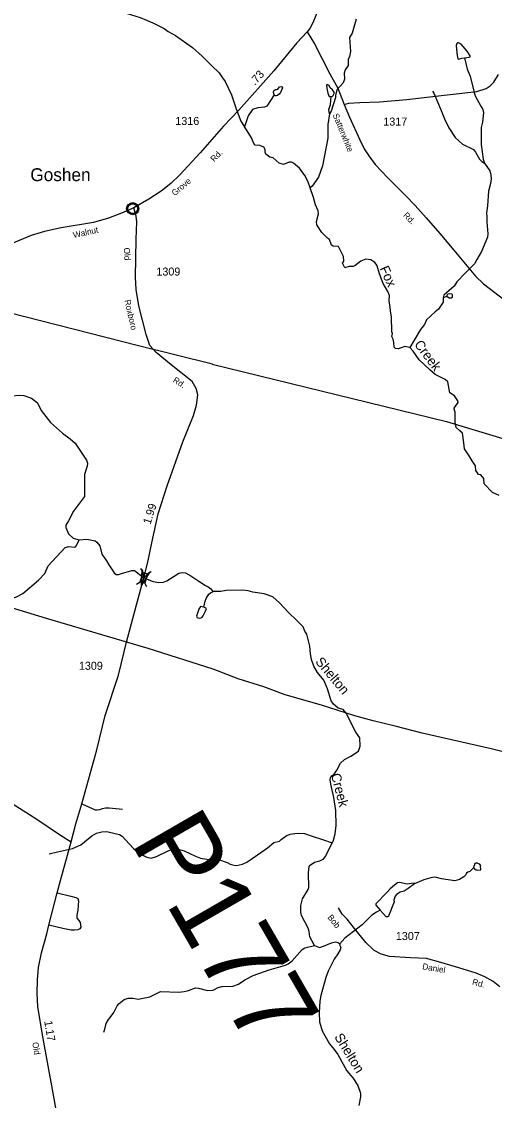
# Model space of a CAD drawing. Extents: x 2056842 to 2160602, y 826753 to 1016856.
# Drawn here: x 2070700 to 2078051, y 951923 to 968713 of the extents above; entities that cross this region are included whole.
import ezdxf

# ---------------------------------------------------------------- set-up
doc = ezdxf.new("R2010")
doc.units = 0
for name, color, linetype in [('Exist Civil Demographics Community CELL', 7, 'Continuous'), ('Exist Civil Demographics Community Label', 7, 'Continuous'), ('Exist Hydrographic Creek Single Shore', 7, 'Continuous'), ('Exist Hydrographic Creek Single Shore Label', 7, 'Continuous'), ('Exist Hydrographic Misc Water Feature', 7, 'Continuous'), ('Exist Hydrographic Pond Under 1500 Sq Ft', 7, 'Continuous'), ('Exist Road Non-System Type 51', 7, 'Continuous'), ('Exist Road Secondary Mileage Hundredths English Label', 7, 'Continuous'), ('Exist Road Secondary Structure Pipe Number Label', 7, 'Continuous'), ('Exist Road Secondary Structure Standard Bridge Attributed CELL', 7, 'Continuous'), ('Exist Road Secondary Structure Standard Bridge CELL', 7, 'Continuous'), ('Exist Road Secondary Type 51 Attributed', 7, 'Continuous'), ('Exist Road Secondary Type 51 Label', 7, 'Continuous'), ('Exist Road Secondary Type 51 Number Label', 7, 'Continuous'), ('Exist Utilities Electrical Transmission Line', 7, 'Continuous')]:
    doc.layers.add(name, color=color, linetype=linetype)

msp = doc.modelspace()

# ---------------------------------------------------------------- linework, layer by layer
at = {"layer": 'Exist Civil Demographics Community CELL'}
msp.add_lwpolyline([(2072350, 965814), (2072351, 965819), (2072353, 965826), (2072356, 965833), (2072359, 965839), (2072362, 965845), (2072366, 965850), (2072370, 965854), (2072374, 965859), (2072380, 965863), (2072385, 965867), (2072390, 965870), (2072395, 965872), (2072401, 965875), (2072406, 965876), (2072411, 965878), (2072416, 965878), (2072420, 965879), (2072426, 965879), (2072430, 965879), (2072436, 965879), (2072441, 965878), (2072446, 965877), (2072451, 965876), (2072456, 965874), (2072463, 965871), (2072469, 965867), (2072474, 965864), (2072479, 965860), (2072483, 965857), (2072487, 965852), (2072491, 965848), (2072494, 965843), (2072497, 965838), (2072499, 965833), (2072501, 965828), (2072503, 965823), (2072504, 965818), (2072505, 965812), (2072506, 965807), (2072506, 965801), (2072506, 965796), (2072505, 965790), (2072504, 965785), (2072503, 965778), (2072501, 965773), (2072499, 965767), (2072495, 965761), (2072492, 965756), (2072489, 965751), (2072484, 965747), (2072479, 965742), (2072474, 965738), (2072469, 965734), (2072465, 965732), (2072458, 965728), (2072451, 965726), (2072445, 965724), (2072438, 965723), (2072434, 965722), (2072429, 965722), (2072424, 965722), (2072419, 965723), (2072414, 965723), (2072408, 965725), (2072403, 965726), (2072398, 965728), (2072394, 965730), (2072390, 965732), (2072383, 965736), (2072377, 965740), (2072372, 965745), (2072368, 965750), (2072365, 965754), (2072362, 965758), (2072358, 965765), (2072356, 965769), (2072354, 965773), (2072352, 965781), (2072350, 965788), (2072349, 965793), (2072349, 965799), (2072349, 965804), (2072350, 965810)], close=True, dxfattribs=at)
for centre, radius in [((2072428, 965801), 94.3), ((2072427, 965802), 76.7)]:
    msp.add_circle(centre, radius, dxfattribs=at)
at = {"layer": 'Exist Hydrographic Creek Single Shore'}
for points in [[(2071748, 970045), (2071757, 969870), (2071769, 969780), (2071829, 969586), (2071845, 969510), (2071854, 969272), (2071850, 969102), (2071910, 969012), (2071946, 968966), (2072006, 968941), (2072545, 968777), (2072741, 968692), (2072915, 968604), (2072979, 968560), (2073091, 968497), (2073267, 968373), (2073355, 968309), (2073510, 968177), (2073654, 968030)], [(2073654, 968030), (2073772, 967917), (2073825, 967835), (2073867, 967782), (2073963, 967575), (2074035, 967353), (2074108, 967163), (2074166, 967077)], [(2075188, 966127), (2075149, 966231), (2075103, 966320), (2075021, 966434), (2074929, 966510), (2074897, 966527), (2074861, 966526), (2074774, 966490), (2074704, 966508), (2074609, 966590), (2074560, 966604), (2074500, 966650), (2074485, 966682), (2074485, 966724), (2074464, 966756), (2074406, 966786), (2074330, 966791), (2074313, 966814), (2074276, 966903), (2074206, 967011), (2074166, 967077)], [(2077896, 966512), (2077978, 966389), (2077994, 966323), (2078001, 966265), (2077991, 966195), (2077959, 966072), (2077946, 965845), (2077926, 965736), (2077934, 965668), (2077933, 965598), (2077951, 965410), (2077946, 965358), (2077850, 965136), (2077777, 965008), (2077743, 964942), (2077649, 964849), (2077596, 964798), (2077468, 964664), (2077425, 964594), (2077266, 964456), (2077257, 964412)], [(2076737, 963643), (2076659, 963656), (2076600, 963638), (2076554, 963621), (2076515, 963624), (2076495, 963648), (2076488, 963720), (2076476, 963770), (2076456, 963812), (2076466, 963858), (2076458, 963887), (2076453, 964118), (2076435, 964206), (2076431, 964274), (2076416, 964362), (2076418, 964449), (2076392, 964513), (2076322, 964637), (2076267, 964785), (2076227, 964911), (2076215, 964937), (2076191, 964961), (2076130, 965006), (2076052, 965013), (2075975, 964984), (2075880, 964914), (2075855, 964900), (2075792, 964902), (2075725, 964882), (2075690, 964951), (2075708, 964984), (2075706, 965057), (2075628, 965213), (2075547, 965218), (2075519, 965233), (2075490, 965323), (2075456, 965344), (2075369, 965432), (2075290, 965549), (2075283, 965600), (2075316, 965722), (2075313, 965767), (2075268, 965860), (2075239, 965973), (2075188, 966127)], [(2077257, 964412), (2077253, 964348), (2077181, 964238), (2077131, 964194), (2076996, 964072), (2076962, 963999), (2076904, 963923), (2076806, 963755), (2076737, 963643)], [(2078125, 961337), (2078020, 961385), (2077891, 961521), (2077889, 961604), (2077841, 961659), (2077803, 961662), (2077791, 961690), (2077762, 961725), (2077760, 961798), (2077705, 961876), (2077657, 961957), (2077584, 962062), (2077574, 962158), (2077554, 962307), (2077516, 962342), (2077458, 962395), (2077440, 962473), (2077440, 962634), (2077428, 962682), (2077425, 962697), (2077448, 962730), (2077488, 962786), (2077485, 962811), (2077433, 962889), (2077359, 962937), (2077329, 963106), (2077286, 963144), (2077128, 963219), (2077047, 963291), (2076883, 963449), (2076787, 963583), (2076737, 963643)], [(2070551, 962890), (2070664, 962898), (2070736, 962892), (2070852, 962851), (2070949, 962779), (2071004, 962661), (2071152, 962473), (2071338, 962310), (2071457, 962220), (2071535, 962150), (2071615, 962029), (2071709, 961887), (2071723, 961840), (2071719, 961792), (2071676, 961666), (2071680, 961499), (2071676, 961324), (2071508, 961095), (2071428, 960945), (2071388, 960875), (2071386, 960839), (2071427, 960740), (2071500, 960675), (2071596, 960645)], [(2071596, 960645), (2071714, 960660), (2071844, 960630), (2071872, 960610), (2071916, 960556), (2071950, 960426), (2072018, 960319), (2072057, 960257), (2072138, 960132), (2072172, 960106), (2072207, 960106), (2072251, 960121), (2072413, 960171), (2072456, 960171), (2072602, 960057), (2072748, 960000), (2072834, 959983), (2072907, 959990), (2072959, 960008), (2073070, 960084), (2073143, 960130), (2073199, 960137), (2073251, 960132), (2073329, 960089), (2073455, 960003), (2073559, 959937), (2073599, 959918), (2073643, 959885), (2073675, 959842)], [(2075531, 955934), (2075548, 955970), (2075557, 955995), (2075577, 956071), (2075592, 956203), (2075584, 956433), (2075553, 956639), (2075508, 956843), (2075498, 956911), (2075504, 956943), (2075526, 956975), (2075560, 957003), (2075604, 957061), (2075661, 957171), (2075719, 957227), (2075817, 957282), (2075939, 957358), (2075962, 957436), (2075959, 957567), (2075896, 957655), (2075745, 957952), (2075700, 958005), (2075624, 958025), (2075548, 958088), (2075511, 958144), (2075455, 958331), (2075397, 958464), (2075299, 958582), (2075246, 958683), (2075206, 958786), (2075193, 958872), (2075180, 958995), (2075163, 959076), (2075133, 959178), (2075104, 959226), (2075076, 959292), (2074978, 959390), (2074852, 959516), (2074711, 959665), (2074605, 959758), (2074472, 959809), (2074295, 959833), (2074223, 959853), (2074141, 959862), (2073883, 959858), (2073796, 959842), (2073675, 959842)], [(2075531, 955934), (2075424, 955727), (2075382, 955674), (2075334, 955648), (2075256, 955626), (2075170, 955567)], [(2075256, 954335), (2075183, 954471), (2075171, 954553), (2075155, 954604), (2075050, 954800), (2075040, 954852), (2075042, 954956), (2075068, 955058), (2075155, 955203), (2075165, 955238), (2075160, 955462), (2075170, 955567)], [(2075256, 954335), (2075330, 954301), (2075396, 954323), (2075516, 954376), (2075583, 954392), (2075624, 954382), (2075646, 954362)], [(2075646, 954362), (2075650, 954336), (2075664, 954304), (2075654, 954264), (2075618, 954202), (2075562, 954122), (2075513, 954028), (2075469, 953935), (2075433, 953835), (2075354, 953555), (2075337, 953469), (2075325, 953293), (2075333, 953145), (2075372, 953007), (2075485, 952804), (2075559, 952716), (2075615, 952640), (2075756, 952382), (2075852, 952273), (2075928, 952153), (2075967, 952037), (2075967, 951981), (2075943, 951845)]]:
    msp.add_lwpolyline(points, dxfattribs=at)
at = {"layer": 'Exist Hydrographic Misc Water Feature'}
msp.add_line((2077314, 964434), (2077257, 964412), dxfattribs=at)
for points in [[(2075904, 968750), (2075841, 968532), (2075800, 968464), (2075812, 968248), (2075797, 968168), (2075779, 968125), (2075776, 968030), (2075732, 967964), (2075715, 967912), (2075719, 967816), (2075700, 967761), (2075603, 967653), (2075583, 967561), (2075581, 967529), (2075513, 967317), (2075488, 967277)], [(2077584, 968150), (2077657, 968158), (2077675, 968163), (2077675, 968178), (2077627, 968254), (2077533, 968362), (2077493, 968380), (2077478, 968380), (2077468, 968372), (2077458, 968339), (2077463, 968286), (2077470, 968186), (2077483, 968135), (2077496, 968128), (2077513, 968135), (2077546, 968143), (2077584, 968150)], [(2077584, 968150), (2077627, 967973), (2077674, 967862), (2077730, 967628), (2077754, 967558), (2077841, 967396), (2077873, 967346), (2077883, 967298), (2077864, 967150), (2077848, 967064), (2077845, 966800), (2077878, 966574), (2077896, 966512)], [(2074626, 967574), (2074617, 967610), (2074622, 967634), (2074632, 967646), (2074646, 967654), (2074666, 967654), (2074682, 967663), (2074712, 967695), (2074741, 967704), (2074752, 967697), (2074755, 967682), (2074743, 967648), (2074728, 967609), (2074709, 967586), (2074680, 967565), (2074660, 967556), (2074641, 967559), (2074626, 967574)], [(2075512, 967548), (2075532, 967552), (2075543, 967564), (2075561, 967595), (2075558, 967615), (2075532, 967653), (2075498, 967684), (2075480, 967716), (2075450, 967733), (2075443, 967725), (2075446, 967678), (2075461, 967598), (2075481, 967549), (2075491, 967547), (2075512, 967548)], [(2077090, 967628), (2077108, 967598), (2077225, 967328), (2077274, 967200), (2077344, 967057), (2077441, 966911), (2077497, 966857), (2077557, 966805), (2077727, 966720), (2077759, 966682), (2077818, 966574), (2077856, 966538), (2077896, 966512)], [(2074626, 967574), (2074513, 967397), (2074477, 967383), (2074372, 967372), (2074291, 967345), (2074222, 967248), (2074166, 967077)], [(2075488, 967277), (2075477, 967345), (2075503, 967423), (2075512, 967548)], [(2075488, 967277), (2075464, 967113), (2075461, 966901), (2075378, 966466), (2075350, 966380), (2075315, 966294), (2075219, 966154), (2075188, 966127)], [(2077314, 964434), (2077322, 964465), (2077334, 964478), (2077354, 964483), (2077392, 964478), (2077395, 964463), (2077395, 964420), (2077377, 964410), (2077347, 964410), (2077314, 964434)], [(2069768, 959566), (2069860, 959611), (2069940, 959637), (2070082, 959658), (2070351, 959680), (2070457, 959707), (2070622, 959762), (2070720, 959810), (2070963, 960020), (2071061, 960125), (2071115, 960243), (2071378, 960527), (2071436, 960542), (2071524, 960532), (2071538, 960538), (2071553, 960558), (2071596, 960645)], [(2073536, 959602), (2073552, 959692), (2073568, 959736), (2073612, 959800), (2073635, 959824), (2073656, 959833), (2073675, 959842)], [(2073536, 959602), (2073480, 959611), (2073454, 959569), (2073418, 959459), (2073424, 959445)], [(2073522, 959464), (2073562, 959539), (2073576, 959580), (2073536, 959602)], [(2073424, 959445), (2073430, 959437), (2073462, 959427), (2073486, 959431), (2073506, 959443), (2073522, 959464)], [(2071131, 955763), (2071259, 955791), (2071491, 955842), (2071619, 955900), (2071793, 956042), (2071864, 956080), (2071948, 956105), (2072028, 956107), (2072176, 956073), (2072220, 956063), (2072265, 956037), (2072365, 955923), (2072451, 955832), (2072607, 955728), (2072647, 955708), (2072715, 955694), (2072799, 955718), (2072977, 955809), (2073037, 955829), (2073153, 955829), (2073229, 955809), (2073405, 955723), (2073481, 955695), (2073581, 955678), (2073686, 955673)], [(2073686, 955673), (2073778, 955669), (2073896, 955628), (2073942, 955600), (2074004, 955582), (2074044, 955580), (2074134, 955601), (2074200, 955631), (2074368, 955747), (2074524, 955854), (2074621, 955938), (2074709, 955958), (2074735, 955984), (2074815, 956039), (2074875, 956065), (2074951, 956075), (2075001, 956081), (2075100, 956078), (2075216, 956035), (2075377, 955985), (2075531, 955934)], [(2077734, 955549), (2077668, 955486), (2077636, 955476), (2077616, 955458), (2077606, 955434), (2077577, 955404), (2077509, 955360), (2077435, 955340), (2077229, 955373), (2077153, 955393), (2077113, 955395), (2077065, 955389), (2076953, 955358), (2076811, 955294)], [(2076811, 955294), (2076711, 955219), (2076649, 955181), (2076587, 955163), (2076529, 955129), (2076511, 955103), (2076490, 955041), (2076492, 955013), (2076406, 954790), (2076401, 954778), (2076369, 954778), (2076276, 954882)], [(2076811, 955294), (2076811, 955302), (2076755, 955300), (2076695, 955287), (2076575, 955313), (2076547, 955309), (2076497, 955271), (2076431, 955217), (2076377, 955158)], [(2076377, 955158), (2076206, 954982), (2076208, 954962), (2076276, 954882)], [(2076276, 954882), (2076218, 954854), (2076146, 954806), (2075993, 954653), (2075728, 954450), (2075646, 954362)], [(2073690, 953644), (2073758, 953680), (2073814, 953698), (2073982, 953703), (2074074, 953731), (2074172, 953798), (2074302, 953868), (2074551, 953955), (2074803, 954028), (2074845, 954048), (2074907, 954094), (2075064, 954272), (2075102, 954298), (2075256, 954335)], [(2071978, 952986), (2071996, 953034), (2072013, 953118), (2072049, 953184), (2072079, 953212), (2072135, 953292), (2072185, 953396), (2072215, 953432), (2072295, 953496), (2072355, 953512), (2072435, 953516), (2072511, 953501), (2072695, 953533), (2072858, 953617), (2073146, 953607), (2073226, 953617), (2073294, 953632), (2073406, 953675), (2073452, 953671), (2073590, 953636), (2073666, 953640), (2073690, 953644)]]:
    msp.add_lwpolyline(points, dxfattribs=at)
at = {"layer": 'Exist Hydrographic Pond Under 1500 Sq Ft'}
for points in [[(2077734, 955548), (2077740, 955529), (2077766, 955511), (2077794, 955504), (2077838, 955509), (2077836, 955574)], [(2077734, 955548), (2077735, 955573)], [(2077788, 955616), (2077764, 955616), (2077748, 955608), (2077735, 955573)], [(2077788, 955616), (2077816, 955606), (2077836, 955574)]]:
    msp.add_lwpolyline(points, dxfattribs=at)
at = {"layer": 'Exist Road Non-System Type 51'}
for points in [[(2075714, 967425), (2075788, 967441), (2075961, 967452), (2076266, 967464), (2076688, 967501), (2077269, 967568), (2077779, 967626), (2077925, 967669), (2077987, 967713), (2078043, 967770), (2078113, 967891)], [(2071636, 956538), (2071842, 956444), (2071877, 956444), (2071918, 956450), (2071957, 956467), (2072007, 956476), (2072060, 956476), (2072271, 956458)], [(2071251, 955153), (2071466, 955100), (2071545, 955080), (2071574, 955068), (2071586, 955030), (2071574, 954886), (2071557, 954804), (2071560, 954757), (2071589, 954724), (2071610, 954692), (2071619, 954621), (2071607, 954595), (2071577, 954580), (2071525, 954571), (2071472, 954574), (2071342, 954601), (2071125, 954651)]]:
    msp.add_lwpolyline(points, dxfattribs=at)
at = {"layer": 'Exist Road Secondary Structure Standard Bridge Attributed CELL'}
msp.add_lwpolyline([(2072695, 960148), (2072567, 959940), (2072574, 960184), (2072602, 960057)], close=True, dxfattribs=at)
at = {"layer": 'Exist Road Secondary Structure Standard Bridge CELL'}
for p, q in [((2072588, 960139), (2072555, 960199)), ((2072655, 960120), (2072715, 960153)), ((2072486, 959960), (2072546, 959993)), ((2072648, 959914), (2072614, 959974))]:
    msp.add_line(p, q, dxfattribs=at)
msp.add_lwpolyline([(2072546, 959993), (2072588, 960139), (2072656, 960119), (2072614, 959974)], close=True, dxfattribs=at)
at = {"layer": 'Exist Road Secondary Type 51 Attributed'}
for points in [[(2075340, 969037), (2075305, 968899), (2075275, 968808), (2075227, 968692), (2075180, 968606), (2075140, 968554)], [(2075140, 968554), (2074982, 968384), (2074621, 967948), (2074077, 967334), (2073838, 967083), (2073477, 966668), (2073159, 966327), (2073019, 966191), (2072868, 966074), (2072676, 965949), (2072444, 965812)], [(2075140, 968554), (2075255, 968365), (2075491, 967902), (2075616, 967677), (2075714, 967425), (2075797, 967224), (2075961, 966872), (2076026, 966733), (2076098, 966623), (2076198, 966487), (2076394, 966280), (2076676, 966003), (2076820, 965850), (2076989, 965657), (2077204, 965415), (2077423, 965155), (2077755, 964752), (2077883, 964634), (2078215, 964378)], [(2072444, 965812), (2072251, 965733), (2072051, 965651), (2071818, 965588), (2071313, 965503), (2071058, 965445), (2070849, 965382), (2070598, 965278), (2070319, 965137), (2070114, 964999), (2069899, 964833), (2069673, 964617), (2069171, 964071), (2068752, 963643), (2068304, 963167), (2067992, 962807), (2067545, 962249), (2067193, 961843), (2066715, 961325), (2066330, 960888), (2065969, 960491), (2065730, 960235)], [(2072602, 960057), (2072662, 960299), (2072727, 960603), (2072825, 961054), (2072962, 961486), (2073206, 962170), (2073375, 962584), (2073421, 962743), (2073439, 962905), (2073415, 963004), (2073353, 963111), (2073027, 963370), (2072794, 963563), (2072696, 963670), (2072635, 963845), (2072522, 964291), (2072479, 964542), (2072473, 964735), (2072479, 965328), (2072491, 965594), (2072479, 965686), (2072444, 965812)], [(2071472, 955948), (2071543, 956230), (2071636, 956538), (2071870, 957377), (2071999, 957912), (2072206, 958542), (2072329, 959054), (2072488, 959637), (2072602, 960057)], [(2068804, 957958), (2068959, 957898), (2069159, 957797), (2069268, 957711), (2069429, 957553), (2069863, 957118), (2070143, 956847), (2070271, 956736), (2070496, 956580), (2070936, 956298), (2071276, 956072), (2071405, 955990), (2071472, 955948)], [(2071699, 949948), (2071710, 950015), (2071710, 950108), (2071682, 950194), (2071591, 950483), (2071418, 950998), (2071316, 951347), (2071190, 952034), (2071023, 952946), (2070951, 953386), (2070942, 953587), (2070945, 953802), (2070964, 953994), (2071009, 954218), (2071091, 954517), (2071125, 954651), (2071251, 955153), (2071307, 955347), (2071416, 955740), (2071472, 955948)], [(2078137, 953693), (2078033, 953773), (2077902, 953848), (2077770, 953905), (2077500, 953985), (2077220, 954071), (2076996, 954130), (2076747, 954143), (2076418, 954162), (2076293, 954197), (2076183, 954258), (2076050, 954381), (2075877, 954598), (2075760, 954742), (2075683, 954823), (2075629, 954918)]]:
    msp.add_lwpolyline(points, dxfattribs=at)
at = {"layer": 'Exist Utilities Electrical Transmission Line'}
for points in [[(2059394, 967027), (2059747, 966910), (2060359, 966709), (2062851, 966102), (2065908, 965324), (2067683, 964915), (2069096, 964542), (2070752, 964125), (2072517, 963674), (2073668, 963388)], [(2073665, 963381), (2077306, 962490), (2080357, 961564), (2080865, 961410), (2083964, 960475), (2097185, 957433), (2101044, 956537), (2101530, 956413), (2102095, 956300), (2102891, 956053), (2104249, 955655)], [(2073679, 958634), (2072670, 958954), (2071085, 959422), (2069142, 960016), (2068748, 960143), (2068552, 960203), (2065176, 961006), (2063986, 961260), (2062541, 961605), (2059800, 962242), (2059293, 962360)], [(2085206, 955378), (2084177, 955698), (2083821, 955799), (2082636, 956141), (2081775, 956408), (2080760, 956717), (2080499, 956818), (2080357, 956850), (2078764, 957205), (2078002, 957395), (2076929, 957639), (2076507, 957750), (2076168, 957829), (2075882, 957908), (2075364, 958074), (2074797, 958237), (2074467, 958358), (2074068, 958484), (2073679, 958634)]]:
    msp.add_lwpolyline(points, dxfattribs=at)

# ---------------------------------------------------------------- texts
at = {"layer": 'Exist Civil Demographics Community Label'}
msp.add_text('Goshen', height=200, dxfattribs=at).set_placement((2070836, 966230))
at = {"layer": 'Exist Hydrographic Creek Single Shore Label'}
for s, rotation, p in [('Fox', 293.8874, (2076263, 964872)), ('Creek', 306.9464, (2076798, 963687)), ('Shelton', 310.0776, (2075258, 958746)), ('Creek', 284.3033, (2075509, 956994)), ('Shelton', 301.4419, (2075557, 952912))]:
    msp.add_text(s, height=150, rotation=rotation, dxfattribs=at).set_placement(p)
at = {"layer": 'Exist Road Secondary Mileage Hundredths English Label'}
for s, rotation, p in [('.73', 48.4591, (2074328, 967712)), ('1.99', 72.3136, (2072703, 960879)), ('1.17', 279.287, (2071052, 953156))]:
    msp.add_text(s, height=125, rotation=rotation, dxfattribs=at).set_placement(p)
at = {"layer": 'Exist Road Secondary Structure Pipe Number Label'}
msp.add_text('P177', height=1230.3, rotation=300, dxfattribs=at).set_placement((2072382, 955950))
at = {"layer": 'Exist Road Secondary Type 51 Label'}
for s, rotation, p in [('Satterwhite', 292.0668, (2075536, 967261)), ('Rd.', 45.8452, (2073695, 966521)), ('Grove', 40.5632, (2073082, 965993)), ('Rd.', 314.8449, (2076624, 965690)), ('Walnut', 12.8758, (2071513, 965342)), ('Old', 273.2145, (2072289, 965192)), ('Roxboro', 282.945, (2072298, 964373)), ('Rd.', 327.4488, (2073044, 963110)), ('Bob', 309.19, (2075450, 954768)), ('Daniel', 350.0726, (2076926, 953966)), ('Rd.', 344.9114, (2077699, 953728)), ('Old', 279.6094, (2070866, 952822))]:
    msp.add_text(s, height=95, rotation=rotation, dxfattribs=at).set_placement(p)
at = {"layer": 'Exist Road Secondary Type 51 Number Label'}
for s, p in [('1316', (2073090, 967104)), ('1317', (2076324, 967094)), ('1309', (2072796, 964760)), ('1309', (2071591, 958625)), ('1307', (2076519, 954419))]:
    msp.add_text(s, height=125, dxfattribs=at).set_placement(p)

doc.saveas('drawing.dxf')
